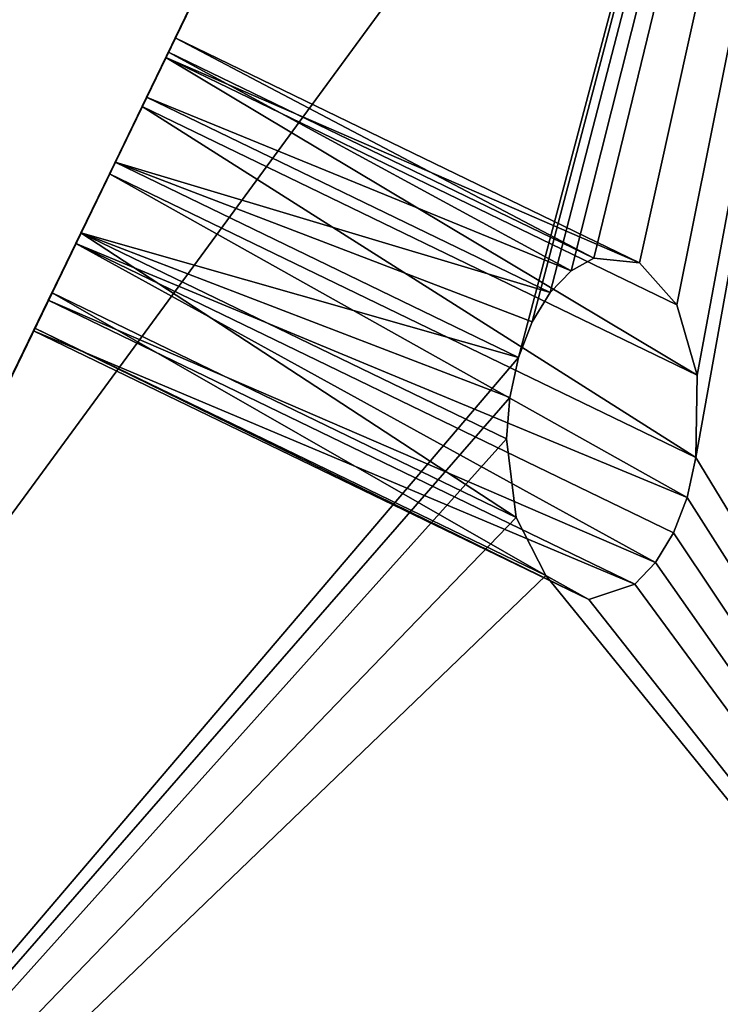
# Model space of a CAD drawing. Extents: x 5.2 to 19.2, y -23 to 23.
# Tile 546 of 656: x 18.514 to 18.639, y -18.449 to -18.272. Entities that reach past the tile are written whole.
import ezdxf

# ---------------------------------------------------------------- set-up
doc = ezdxf.new("R2010")
doc.units = 0
doc.header["$MEASUREMENT"] = 0
doc.layers.get('0').update_dxf_attribs({"linetype": 'CONTINUOUS'})

# ---------------------------------------------------------------- blocks, each defined once
blk = doc.blocks.new('LUXORA_OVAL_LED_37W_STL')
at = {"color": 0}
for p, q in [((18.0419, -19.30782, 0.51943), (18.71201, -17.92313, 4.14347)), ((18.0419, -19.30782, 0.51943), (18.71201, -17.92313, 4.14347)), ((18.39627, -18.57555, 4.45113), (18.71201, -17.92313, 4.14347)), ((18.39627, -18.57555, 4.45113), (18.71201, -17.92313, 4.14347)), ((18.53983, -18.27892, 4.14485), (18.54153, -18.2754, 4.15843)), ((18.53983, -18.27892, 4.14485), (18.54153, -18.2754, 4.15843)), ((18.54153, -18.2754, 4.15843), (18.54029, -18.27796, 4.17228)), ((18.54153, -18.2754, 4.15843), (18.54029, -18.27796, 4.17228)), ((18.62493, -18.31576, 4.15843), (18.54153, -18.2754, 4.15843)), ((18.62493, -18.31576, 4.15843), (18.54153, -18.2754, 4.15843)), ((18.54029, -18.27796, 4.17228), (18.53639, -18.28602, 4.18321)), ((18.54029, -18.27796, 4.17228), (18.53639, -18.28602, 4.18321)), ((18.61672, -18.31495, 4.17228), (18.54029, -18.27796, 4.17228)), ((18.61672, -18.31495, 4.17228), (18.54029, -18.27796, 4.17228)), ((18.61264, -18.31721, 4.17829), (18.54029, -18.27796, 4.17228)), ((18.61264, -18.31721, 4.17829), (18.54029, -18.27796, 4.17228)), ((18.53557, -18.28772, 4.13465), (18.53983, -18.27892, 4.14485)), ((18.53557, -18.28772, 4.13465), (18.53983, -18.27892, 4.14485)), ((18.63164, -18.32336, 4.14485), (18.53983, -18.27892, 4.14485)), ((18.63164, -18.32336, 4.14485), (18.53983, -18.27892, 4.14485)), ((18.53639, -18.28602, 4.18321), (18.53072, -18.29773, 4.18873)), ((18.53639, -18.28602, 4.18321), (18.53072, -18.29773, 4.18873)), ((18.61264, -18.31721, 4.17829), (18.53639, -18.28602, 4.18321)), ((18.61264, -18.31721, 4.17829), (18.53639, -18.28602, 4.18321)), ((18.60889, -18.3211, 4.18321), (18.53639, -18.28602, 4.18321)), ((18.60889, -18.3211, 4.18321), (18.53639, -18.28602, 4.18321)), ((18.52973, -18.29979, 4.13015), (18.53557, -18.28772, 4.13465)), ((18.52973, -18.29979, 4.13015), (18.53557, -18.28772, 4.13465)), ((18.6353, -18.33599, 4.13465), (18.53557, -18.28772, 4.13465)), ((18.6353, -18.33599, 4.13465), (18.53557, -18.28772, 4.13465)), ((18.53072, -18.29773, 4.18873), (18.52459, -18.31041, 4.18758)), ((18.53072, -18.29773, 4.18873), (18.52459, -18.31041, 4.18758)), ((18.53072, -18.29773, 4.18873), (18.60322, -18.33282, 4.18873)), ((18.60889, -18.3211, 4.18321), (18.53072, -18.29773, 4.18873)), ((18.60889, -18.3211, 4.18321), (18.53072, -18.29773, 4.18873)), ((18.60568, -18.32641, 4.18676), (18.53072, -18.29773, 4.18873)), ((18.60568, -18.32641, 4.18676), (18.53072, -18.29773, 4.18873)), ((18.53072, -18.29773, 4.18873), (18.60322, -18.33282, 4.18873)), ((18.52365, -18.31234, 4.1324), (18.52973, -18.29979, 4.13015)), ((18.52365, -18.31234, 4.1324), (18.52973, -18.29979, 4.13015)), ((18.63508, -18.35077, 4.13015), (18.52973, -18.29979, 4.13015)), ((18.6335, -18.35791, 4.13043), (18.52973, -18.29979, 4.13015)), ((18.6335, -18.35791, 4.13043), (18.52973, -18.29979, 4.13015)), ((18.63508, -18.35077, 4.13015), (18.52973, -18.29979, 4.13015)), ((18.52459, -18.31041, 4.18758), (18.51939, -18.32115, 4.18001)), ((18.52459, -18.31041, 4.18758), (18.51939, -18.32115, 4.18001)), ((18.52459, -18.31041, 4.18758), (18.60102, -18.3474, 4.18758)), ((18.60322, -18.33282, 4.18873), (18.52459, -18.31041, 4.18758)), ((18.60322, -18.33282, 4.18873), (18.52459, -18.31041, 4.18758)), ((18.60163, -18.33995, 4.18901), (18.52459, -18.31041, 4.18758)), ((18.60163, -18.33995, 4.18901), (18.52459, -18.31041, 4.18758)), ((18.52459, -18.31041, 4.18758), (18.60102, -18.3474, 4.18758)), ((18.51872, -18.32252, 4.14088), (18.52365, -18.31234, 4.1324)), ((18.51872, -18.32252, 4.14088), (18.52365, -18.31234, 4.1324)), ((18.62783, -18.36962, 4.13595), (18.52365, -18.31234, 4.1324)), ((18.63103, -18.36431, 4.1324), (18.52365, -18.31234, 4.1324)), ((18.62783, -18.36962, 4.13595), (18.52365, -18.31234, 4.1324)), ((18.63103, -18.36431, 4.1324), (18.52365, -18.31234, 4.1324)), ((18.6335, -18.35791, 4.13043), (18.52365, -18.31234, 4.1324)), ((18.6335, -18.35791, 4.13043), (18.52365, -18.31234, 4.1324)), ((18.61264, -18.31721, 4.17829), (18.61672, -18.31495, 4.17228)), ((18.61264, -18.31721, 4.17829), (18.61672, -18.31495, 4.17228)), ((18.61672, -18.31495, 4.17228), (18.62493, -18.31576, 4.15843)), ((18.61672, -18.31495, 4.17228), (18.62493, -18.31576, 4.15843)), ((18.62493, -18.31576, 4.15843), (18.63164, -18.32336, 4.14485)), ((18.62493, -18.31576, 4.15843), (18.63164, -18.32336, 4.14485)), ((18.60889, -18.3211, 4.18321), (18.61264, -18.31721, 4.17829)), ((18.60889, -18.3211, 4.18321), (18.61264, -18.31721, 4.17829)), ((18.51939, -18.32115, 4.18001), (18.51632, -18.3275, 4.16776)), ((18.51939, -18.32115, 4.18001), (18.51632, -18.3275, 4.16776)), ((18.51939, -18.32115, 4.18001), (18.60279, -18.36152, 4.18001)), ((18.51939, -18.32115, 4.18001), (18.60279, -18.36152, 4.18001)), ((18.60568, -18.32641, 4.18676), (18.60889, -18.3211, 4.18321)), ((18.60568, -18.32641, 4.18676), (18.60889, -18.3211, 4.18321)), ((18.51608, -18.32799, 4.15364), (18.51872, -18.32252, 4.14088)), ((18.51608, -18.32799, 4.15364), (18.51872, -18.32252, 4.14088)), ((18.51872, -18.32252, 4.14088), (18.62783, -18.36962, 4.13595)), ((18.51872, -18.32252, 4.14088), (18.62783, -18.36962, 4.13595)), ((18.51872, -18.32252, 4.14088), (18.62408, -18.37351, 4.14088)), ((18.51872, -18.32252, 4.14088), (18.62408, -18.37351, 4.14088)), ((18.63164, -18.32336, 4.14485), (18.6353, -18.33599, 4.13465)), ((18.63164, -18.32336, 4.14485), (18.6353, -18.33599, 4.13465)), ((18.51632, -18.3275, 4.16776), (18.51608, -18.32799, 4.15364)), ((18.51632, -18.3275, 4.16776), (18.51608, -18.32799, 4.15364)), ((18.51632, -18.3275, 4.16776), (18.60813, -18.37193, 4.16776)), ((18.51632, -18.3275, 4.16776), (18.60813, -18.37193, 4.16776)), ((18.60322, -18.33282, 4.18873), (18.60568, -18.32641, 4.18676)), ((18.60322, -18.33282, 4.18873), (18.60568, -18.32641, 4.18676)), ((18.51608, -18.32799, 4.15364), (18.61581, -18.37626, 4.15364)), ((18.51608, -18.32799, 4.15364), (18.61581, -18.37626, 4.15364)), ((18.60163, -18.33995, 4.18901), (18.60322, -18.33282, 4.18873)), ((18.60163, -18.33995, 4.18901), (18.60322, -18.33282, 4.18873)), ((18.6353, -18.33599, 4.13465), (18.63508, -18.35077, 4.13015)), ((18.6353, -18.33599, 4.13465), (18.63508, -18.35077, 4.13015)), ((18.60102, -18.3474, 4.18758), (18.60163, -18.33995, 4.18901)), ((18.60102, -18.3474, 4.18758), (18.60163, -18.33995, 4.18901)), ((18.60279, -18.36152, 4.18001), (18.60102, -18.3474, 4.18758)), ((18.60279, -18.36152, 4.18001), (18.60102, -18.3474, 4.18758)), ((18.63508, -18.35077, 4.13015), (18.6335, -18.35791, 4.13043)), ((18.63508, -18.35077, 4.13015), (18.6335, -18.35791, 4.13043)), ((18.6335, -18.35791, 4.13043), (18.63103, -18.36431, 4.1324)), ((18.6335, -18.35791, 4.13043), (18.63103, -18.36431, 4.1324)), ((18.60813, -18.37193, 4.16776), (18.60279, -18.36152, 4.18001)), ((18.60813, -18.37193, 4.16776), (18.60279, -18.36152, 4.18001)), ((18.63103, -18.36431, 4.1324), (18.62783, -18.36962, 4.13595)), ((18.63103, -18.36431, 4.1324), (18.62783, -18.36962, 4.13595)), ((18.62783, -18.36962, 4.13595), (18.62408, -18.37351, 4.14088)), ((18.62783, -18.36962, 4.13595), (18.62408, -18.37351, 4.14088)), ((18.61581, -18.37626, 4.15364), (18.60813, -18.37193, 4.16776)), ((18.61581, -18.37626, 4.15364), (18.60813, -18.37193, 4.16776)), ((18.62408, -18.37351, 4.14088), (18.61581, -18.37626, 4.15364)), ((18.62408, -18.37351, 4.14088), (18.61581, -18.37626, 4.15364))]:
    blk.add_line(p, q, dxfattribs=at)
mesh = blk.add_polyface(dxfattribs=at)
corners = [(5.68976, -17.26589, 4.18098), (5.57647, 16.04331, 4.18098), (5.57647, -16.04331, 4.18098), (5.68976, 17.26589, 4.18098), (6.02576, -18.44684, 4.18098), (6.02576, 18.44684, 4.18098), (6.57305, -19.54595, 4.18098), (6.57305, 19.54595, 4.18098), (7.15127, -16.04331, 4.18098), (7.31298, -20.52577, 4.18098), (7.26225, -17.09924, 4.18098), (7.59035, -18.10902, 4.18098), (8.22035, -21.35295, 4.18098), (8.12122, -19.02851, 4.18098), (8.83167, -19.81755, 4.18098), (9.26427, -21.99931, 4.18098), (9.69064, -20.44162, 4.18098), (10.40918, -22.44286, 4.18098), (10.66059, -20.87348, 4.18098), (11.6161, -22.66847, 4.18098), (11.69914, -21.09423, 4.18098), (12.84392, -22.66847, 4.18098), (12.76088, -21.09423, 4.18098), (13.79943, -20.87348, 4.18098), (14.05084, -22.44286, 4.18098), (14.76938, -20.44162, 4.18098), (15.19575, -21.99931, 4.18098), (15.62835, -19.81755, 4.18098), (16.23966, -21.35295, 4.18098), (16.3388, -19.02851, 4.18098), (17.14704, -20.52577, 4.18098), (16.86967, -18.10902, 4.18098), (17.19777, -17.09924, 4.18098), (17.88697, -19.54595, 4.18098), (17.30875, -16.04331, 4.18098), (17.30875, 16.04331, 4.18098), (7.15127, 16.04331, 4.18098), (7.31298, 20.52577, 4.18098), (7.26225, 17.09924, 4.18098), (7.59035, 18.10902, 4.18098), (8.22035, 21.35295, 4.18098), (8.12122, 19.02851, 4.18098), (8.83167, 19.81755, 4.18098), (9.26427, 21.99931, 4.18098), (9.69064, 20.44162, 4.18098), (10.40918, 22.44286, 4.18098), (10.66059, 20.87348, 4.18098), (11.6161, 22.66847, 4.18098), (11.69914, 21.09423, 4.18098), (12.84392, 22.66847, 4.18098), (12.76088, 21.09423, 4.18098), (13.79943, 20.87348, 4.18098), (14.05084, 22.44286, 4.18098), (14.76938, 20.44162, 4.18098), (15.19575, 21.99931, 4.18098), (15.62835, 19.81755, 4.18098), (16.23966, 21.35295, 4.18098), (16.3388, 19.02851, 4.18098), (17.14704, 20.52577, 4.18098), (16.86967, 18.10902, 4.18098), (17.19777, 17.09924, 4.18098), (17.88697, 19.54595, 4.18098), (18.43425, -18.44684, 4.18098), (18.43425, 18.44684, 4.18098), (18.77026, -17.26589, 4.18098), (18.77026, 17.26589, 4.18098), (18.88355, -16.04331, 4.18098), (18.88355, 16.04331, 4.18098)]
mesh.append_faces([[corners[k] for k in face] for face in [(0, 1, 2), (65, 66, 67)]], dxfattribs={"vtx0": -1, "color": 0})
mesh.append_faces([[corners[k] for k in face] for face in [(1, 0, 3), (3, 4, 5), (5, 6, 7), (8, 9, 10), (10, 9, 11), (11, 12, 13), (13, 12, 14), (14, 15, 16), (16, 17, 18), (18, 19, 20), (20, 21, 22), (22, 21, 23), (23, 24, 25), (25, 26, 27), (27, 28, 29), (29, 30, 31), (31, 30, 32), (32, 33, 34), (34, 33, 35), (7, 36, 37), (36, 7, 8), (37, 39, 40), (40, 42, 43), (43, 44, 45), (45, 46, 47), (47, 48, 49), (49, 51, 52), (52, 53, 54), (54, 55, 56), (56, 57, 58), (58, 60, 61), (61, 62, 63), (63, 64, 65)]], dxfattribs={"vtx0": -1, "vtx1": -1, "color": 0})
mesh.append_faces([[corners[k] for k in face] for face in [(7, 6, 8), (61, 35, 33)]], dxfattribs={"vtx0": -1, "vtx1": -1, "vtx2": -1, "color": 0})
mesh.append_faces([[corners[k] for k in face] for face in [(3, 0, 4), (5, 4, 6), (8, 6, 9), (11, 9, 12), (14, 12, 15), (16, 15, 17), (18, 17, 19), (20, 19, 21), (23, 21, 24), (25, 24, 26), (27, 26, 28), (29, 28, 30), (32, 30, 33), (37, 36, 38), (37, 38, 39), (40, 39, 41), (40, 41, 42), (43, 42, 44), (45, 44, 46), (47, 46, 48), (49, 48, 50), (49, 50, 51), (52, 51, 53), (54, 53, 55), (56, 55, 57), (58, 57, 59), (58, 59, 60), (61, 60, 35), (61, 33, 62), (63, 62, 64), (65, 64, 66)]], dxfattribs={"vtx0": -1, "vtx2": -1, "color": 0})
mesh = blk.add_polyface(dxfattribs=at)
corners = [(5.68976, 17.26589, 4.14161), (5.57647, -16.04331, 4.14161), (5.57647, 16.04331, 4.14161), (5.68976, -17.26589, 4.14161), (6.02576, 18.44684, 4.14161), (6.02576, -18.44684, 4.14161), (6.57305, 19.54595, 4.14161), (6.57305, -19.54595, 4.14161), (7.15127, 16.04331, 4.14161), (7.31298, 20.52577, 4.14161), (7.26225, 17.09924, 4.14161), (7.59035, 18.10902, 4.14161), (8.22035, 21.35295, 4.14161), (8.12122, 19.02851, 4.14161), (8.83167, 19.81755, 4.14161), (9.26427, 21.99931, 4.14161), (9.69064, 20.44162, 4.14161), (10.40918, 22.44286, 4.14161), (10.66059, 20.87348, 4.14161), (11.6161, 22.66847, 4.14161), (11.69914, 21.09423, 4.14161), (12.84392, 22.66847, 4.14161), (12.76088, 21.09423, 4.14161), (13.79943, 20.87348, 4.14161), (14.05084, 22.44286, 4.14161), (14.76938, 20.44162, 4.14161), (15.19575, 21.99931, 4.14161), (15.62835, 19.81755, 4.14161), (16.23966, 21.35295, 4.14161), (16.3388, 19.02851, 4.14161), (17.14704, 20.52577, 4.14161), (16.86967, 18.10902, 4.14161), (17.19777, 17.09924, 4.14161), (17.88697, 19.54595, 4.14161), (17.30875, 16.04331, 4.14161), (17.30875, -16.04331, 4.14161), (7.15127, -16.04331, 4.14161), (7.31298, -20.52577, 4.14161), (7.26225, -17.09924, 4.14161), (7.59035, -18.10902, 4.14161), (8.22035, -21.35295, 4.14161), (8.12122, -19.02851, 4.14161), (8.83167, -19.81755, 4.14161), (9.26427, -21.99931, 4.14161), (9.69064, -20.44162, 4.14161), (10.40918, -22.44286, 4.14161), (10.66059, -20.87348, 4.14161), (11.6161, -22.66847, 4.14161), (11.69914, -21.09423, 4.14161), (12.84392, -22.66847, 4.14161), (12.76088, -21.09423, 4.14161), (13.79943, -20.87348, 4.14161), (14.05084, -22.44286, 4.14161), (14.76938, -20.44162, 4.14161), (15.19575, -21.99931, 4.14161), (15.62835, -19.81755, 4.14161), (16.23966, -21.35295, 4.14161), (16.3388, -19.02851, 4.14161), (17.14704, -20.52577, 4.14161), (16.86967, -18.10902, 4.14161), (17.19777, -17.09924, 4.14161), (17.88697, -19.54595, 4.14161), (18.43425, 18.44684, 4.14161), (18.43425, -18.44684, 4.14161), (18.77026, 17.26589, 4.14161), (18.77026, -17.26589, 4.14161), (18.88355, 16.04331, 4.14161), (18.88355, -16.04331, 4.14161)]
mesh.append_faces([[corners[k] for k in face] for face in [(0, 1, 2), (65, 66, 67)]], dxfattribs={"vtx0": -1, "color": 0})
mesh.append_faces([[corners[k] for k in face] for face in [(1, 0, 3), (3, 4, 5), (5, 6, 7), (8, 9, 10), (10, 9, 11), (11, 12, 13), (13, 12, 14), (14, 15, 16), (16, 17, 18), (18, 19, 20), (20, 21, 22), (22, 21, 23), (23, 24, 25), (25, 26, 27), (27, 28, 29), (29, 30, 31), (31, 30, 32), (32, 33, 34), (34, 33, 35), (7, 36, 37), (36, 7, 8), (37, 39, 40), (40, 42, 43), (43, 44, 45), (45, 46, 47), (47, 48, 49), (49, 51, 52), (52, 53, 54), (54, 55, 56), (56, 57, 58), (58, 60, 61), (61, 62, 63), (63, 64, 65)]], dxfattribs={"vtx0": -1, "vtx1": -1, "color": 0})
mesh.append_faces([[corners[k] for k in face] for face in [(7, 6, 8), (61, 35, 33)]], dxfattribs={"vtx0": -1, "vtx1": -1, "vtx2": -1, "color": 0})
mesh.append_faces([[corners[k] for k in face] for face in [(3, 0, 4), (5, 4, 6), (8, 6, 9), (11, 9, 12), (14, 12, 15), (16, 15, 17), (18, 17, 19), (20, 19, 21), (23, 21, 24), (25, 24, 26), (27, 26, 28), (29, 28, 30), (32, 30, 33), (37, 36, 38), (37, 38, 39), (40, 39, 41), (40, 41, 42), (43, 42, 44), (45, 44, 46), (47, 46, 48), (49, 48, 50), (49, 50, 51), (52, 51, 53), (54, 53, 55), (56, 55, 57), (58, 57, 59), (58, 59, 60), (61, 60, 35), (61, 33, 62), (63, 62, 64), (65, 64, 66)]], dxfattribs={"vtx0": -1, "vtx2": -1, "color": 0})
mesh = blk.add_polyface(dxfattribs=at)
corners = [(5.68976, -17.26589, 0.83452), (5.57647, 16.04331, 0.83452), (5.57647, -16.04331, 0.83452), (5.68976, 17.26589, 0.83452), (6.02576, -18.44684, 0.83452), (6.02576, 18.44684, 0.83452), (6.57305, -19.54595, 0.83452), (6.57305, 19.54595, 0.83452), (7.15127, -16.04331, 0.83452), (7.31298, -20.52577, 0.83452), (7.26225, -17.09924, 0.83452), (7.59035, -18.10902, 0.83452), (8.22035, -21.35295, 0.83452), (8.12122, -19.02851, 0.83452), (8.83167, -19.81755, 0.83452), (9.26427, -21.99931, 0.83452), (9.69064, -20.44162, 0.83452), (10.40918, -22.44286, 0.83452), (10.66059, -20.87348, 0.83452), (11.6161, -22.66847, 0.83452), (11.69914, -21.09423, 0.83452), (12.84392, -22.66847, 0.83452), (12.76088, -21.09423, 0.83452), (13.79943, -20.87348, 0.83452), (14.05084, -22.44286, 0.83452), (14.76938, -20.44162, 0.83452), (15.19575, -21.99931, 0.83452), (15.62835, -19.81755, 0.83452), (16.23966, -21.35295, 0.83452), (16.3388, -19.02851, 0.83452), (17.14704, -20.52577, 0.83452), (16.86967, -18.10902, 0.83452), (17.19777, -17.09924, 0.83452), (17.88697, -19.54595, 0.83452), (17.30875, -16.04331, 0.83452), (17.30875, 16.04331, 0.83452), (7.15127, 16.04331, 0.83452), (7.31298, 20.52577, 0.83452), (7.26225, 17.09924, 0.83452), (7.59035, 18.10902, 0.83452), (8.22035, 21.35295, 0.83452), (8.12122, 19.02851, 0.83452), (8.83167, 19.81755, 0.83452), (9.26427, 21.99931, 0.83452), (9.69064, 20.44162, 0.83452), (10.40918, 22.44286, 0.83452), (10.66059, 20.87348, 0.83452), (11.6161, 22.66847, 0.83452), (11.69914, 21.09423, 0.83452), (12.84392, 22.66847, 0.83452), (12.76088, 21.09423, 0.83452), (13.79943, 20.87348, 0.83452), (14.05084, 22.44286, 0.83452), (14.76938, 20.44162, 0.83452), (15.19575, 21.99931, 0.83452), (15.62835, 19.81755, 0.83452), (16.23966, 21.35295, 0.83452), (16.3388, 19.02851, 0.83452), (17.14704, 20.52577, 0.83452), (16.86967, 18.10902, 0.83452), (17.19777, 17.09924, 0.83452), (17.88697, 19.54595, 0.83452), (18.43425, -18.44684, 0.83452), (18.43425, 18.44684, 0.83452), (18.77026, -17.26589, 0.83452), (18.77026, 17.26589, 0.83452), (18.88355, -16.04331, 0.83452), (18.88355, 16.04331, 0.83452)]
mesh.append_faces([[corners[k] for k in face] for face in [(0, 1, 2), (65, 66, 67)]], dxfattribs={"vtx0": -1, "color": 0})
mesh.append_faces([[corners[k] for k in face] for face in [(1, 0, 3), (3, 4, 5), (5, 6, 7), (8, 9, 10), (10, 9, 11), (11, 12, 13), (13, 12, 14), (14, 15, 16), (16, 17, 18), (18, 19, 20), (20, 21, 22), (22, 21, 23), (23, 24, 25), (25, 26, 27), (27, 28, 29), (29, 30, 31), (31, 30, 32), (32, 33, 34), (34, 33, 35), (7, 36, 37), (36, 7, 8), (37, 39, 40), (40, 42, 43), (43, 44, 45), (45, 46, 47), (47, 48, 49), (49, 51, 52), (52, 53, 54), (54, 55, 56), (56, 57, 58), (58, 60, 61), (61, 62, 63), (63, 64, 65)]], dxfattribs={"vtx0": -1, "vtx1": -1, "color": 0})
mesh.append_faces([[corners[k] for k in face] for face in [(7, 6, 8), (61, 35, 33)]], dxfattribs={"vtx0": -1, "vtx1": -1, "vtx2": -1, "color": 0})
mesh.append_faces([[corners[k] for k in face] for face in [(3, 0, 4), (5, 4, 6), (8, 6, 9), (11, 9, 12), (14, 12, 15), (16, 15, 17), (18, 17, 19), (20, 19, 21), (23, 21, 24), (25, 24, 26), (27, 26, 28), (29, 28, 30), (32, 30, 33), (37, 36, 38), (37, 38, 39), (40, 39, 41), (40, 41, 42), (43, 42, 44), (45, 44, 46), (47, 46, 48), (49, 48, 50), (49, 50, 51), (52, 51, 53), (54, 53, 55), (56, 55, 57), (58, 57, 59), (58, 59, 60), (61, 60, 35), (61, 33, 62), (63, 62, 64), (65, 64, 66)]], dxfattribs={"vtx0": -1, "vtx2": -1, "color": 0})
mesh = blk.add_polyface(dxfattribs=at)
corners = [(5.68976, 17.26589, 0.79515), (5.57647, -16.04331, 0.79515), (5.57647, 16.04331, 0.79515), (5.68976, -17.26589, 0.79515), (6.02576, 18.44684, 0.79515), (6.02576, -18.44684, 0.79515), (6.57305, 19.54595, 0.79515), (6.57305, -19.54595, 0.79515), (7.15127, 16.04331, 0.79515), (7.31298, 20.52577, 0.79515), (7.26225, 17.09924, 0.79515), (7.59035, 18.10902, 0.79515), (8.22035, 21.35295, 0.79515), (8.12122, 19.02851, 0.79515), (8.83167, 19.81755, 0.79515), (9.26427, 21.99931, 0.79515), (9.69064, 20.44162, 0.79515), (10.40918, 22.44286, 0.79515), (10.66059, 20.87348, 0.79515), (11.6161, 22.66847, 0.79515), (11.69914, 21.09423, 0.79515), (12.84392, 22.66847, 0.79515), (12.76088, 21.09423, 0.79515), (13.79943, 20.87348, 0.79515), (14.05084, 22.44286, 0.79515), (14.76938, 20.44162, 0.79515), (15.19575, 21.99931, 0.79515), (15.62835, 19.81755, 0.79515), (16.23966, 21.35295, 0.79515), (16.3388, 19.02851, 0.79515), (17.14704, 20.52577, 0.79515), (16.86967, 18.10902, 0.79515), (17.19777, 17.09924, 0.79515), (17.88697, 19.54595, 0.79515), (17.30875, 16.04331, 0.79515), (17.30875, -16.04331, 0.79515), (7.15127, -16.04331, 0.79515), (7.31298, -20.52577, 0.79515), (7.26225, -17.09924, 0.79515), (7.59035, -18.10902, 0.79515), (8.22035, -21.35295, 0.79515), (8.12122, -19.02851, 0.79515), (8.83167, -19.81755, 0.79515), (9.26427, -21.99931, 0.79515), (9.69064, -20.44162, 0.79515), (10.40918, -22.44286, 0.79515), (10.66059, -20.87348, 0.79515), (11.6161, -22.66847, 0.79515), (11.69914, -21.09423, 0.79515), (12.84392, -22.66847, 0.79515), (12.76088, -21.09423, 0.79515), (13.79943, -20.87348, 0.79515), (14.05084, -22.44286, 0.79515), (14.76938, -20.44162, 0.79515), (15.19575, -21.99931, 0.79515), (15.62835, -19.81755, 0.79515), (16.23966, -21.35295, 0.79515), (16.3388, -19.02851, 0.79515), (17.14704, -20.52577, 0.79515), (16.86967, -18.10902, 0.79515), (17.19777, -17.09924, 0.79515), (17.88697, -19.54595, 0.79515), (18.43425, 18.44684, 0.79515), (18.43425, -18.44684, 0.79515), (18.77026, 17.26589, 0.79515), (18.77026, -17.26589, 0.79515), (18.88355, 16.04331, 0.79515), (18.88355, -16.04331, 0.79515)]
mesh.append_faces([[corners[k] for k in face] for face in [(0, 1, 2), (65, 66, 67)]], dxfattribs={"vtx0": -1, "color": 0})
mesh.append_faces([[corners[k] for k in face] for face in [(1, 0, 3), (3, 4, 5), (5, 6, 7), (8, 9, 10), (10, 9, 11), (11, 12, 13), (13, 12, 14), (14, 15, 16), (16, 17, 18), (18, 19, 20), (20, 21, 22), (22, 21, 23), (23, 24, 25), (25, 26, 27), (27, 28, 29), (29, 30, 31), (31, 30, 32), (32, 33, 34), (34, 33, 35), (7, 36, 37), (36, 7, 8), (37, 39, 40), (40, 42, 43), (43, 44, 45), (45, 46, 47), (47, 48, 49), (49, 51, 52), (52, 53, 54), (54, 55, 56), (56, 57, 58), (58, 60, 61), (61, 62, 63), (63, 64, 65)]], dxfattribs={"vtx0": -1, "vtx1": -1, "color": 0})
mesh.append_faces([[corners[k] for k in face] for face in [(7, 6, 8), (61, 35, 33)]], dxfattribs={"vtx0": -1, "vtx1": -1, "vtx2": -1, "color": 0})
mesh.append_faces([[corners[k] for k in face] for face in [(3, 0, 4), (5, 4, 6), (8, 6, 9), (11, 9, 12), (14, 12, 15), (16, 15, 17), (18, 17, 19), (20, 19, 21), (23, 21, 24), (25, 24, 26), (27, 26, 28), (29, 28, 30), (32, 30, 33), (37, 36, 38), (37, 38, 39), (40, 39, 41), (40, 41, 42), (43, 42, 44), (45, 44, 46), (47, 46, 48), (49, 48, 50), (49, 50, 51), (52, 51, 53), (54, 53, 55), (56, 55, 57), (58, 57, 59), (58, 59, 60), (61, 60, 35), (61, 33, 62), (63, 62, 64), (65, 64, 66)]], dxfattribs={"vtx0": -1, "vtx2": -1, "color": 0})
mesh = blk.add_polyface(dxfattribs=at)
corners = [(6.14095, -17.17998, 4.13799), (6.03436, 16.05688, 4.13799), (6.03436, -16.02974, 4.13799), (6.14095, 17.20712, 4.13799), (6.42806, -16.02974, 4.13799), (6.45707, -18.29106, 4.13799), (6.54078, -17.17417, 4.13799), (6.97198, -19.32512, 4.13799), (6.87459, -18.27462, 4.13799), (7.41668, -19.28879, 4.13799), (7.66812, -20.24697, 4.13799), (8.14621, -20.17773, 4.13799), (8.52181, -21.0252, 4.13799), (9.03515, -20.90726, 4.13799), (9.50395, -21.63332, 4.13799), (10.04933, -21.44935, 4.13799), (10.58112, -22.05062, 4.13799), (11.14977, -21.78317, 4.13799), (11.71662, -22.26288, 4.13799), (12.2942, -21.89588, 4.13799), (12.87179, -22.26288, 4.13799), (13.43863, -21.78317, 4.13799), (14.00729, -22.05062, 4.13799), (14.53908, -21.44935, 4.13799), (15.08446, -21.63332, 4.13799), (15.55326, -20.90726, 4.13799), (16.0666, -21.0252, 4.13799), (16.44219, -20.17773, 4.13799), (16.92028, -20.24697, 4.13799), (17.17172, -19.28879, 4.13799), (17.61643, -19.32512, 4.13799), (17.71381, -18.27462, 4.13799), (18.13133, -18.29106, 4.13799), (18.04763, -17.17417, 4.13799), (18.16035, -16.02974, 4.13799), (18.44746, -17.17998, 4.13799), (18.16035, 16.05688, 4.13799), (6.42806, 16.05688, 4.13799), (6.45707, 18.31819, 4.13799), (6.54078, 17.2013, 4.13799), (6.97198, 19.35226, 4.13799), (6.87459, 18.30175, 4.13799), (7.41668, 19.31593, 4.13799), (7.66812, 20.2741, 4.13799), (8.14621, 20.20486, 4.13799), (8.52181, 21.05234, 4.13799), (9.03515, 20.93439, 4.13799), (9.50395, 21.66046, 4.13799), (10.04933, 21.47648, 4.13799), (10.58112, 22.07775, 4.13799), (11.14977, 21.8103, 4.13799), (11.71662, 22.29002, 4.13799), (12.2942, 21.92302, 4.13799), (12.87179, 22.29002, 4.13799), (13.43863, 21.8103, 4.13799), (14.00729, 22.07775, 4.13799), (14.53908, 21.47648, 4.13799), (15.08446, 21.66046, 4.13799), (15.55326, 20.93439, 4.13799), (16.0666, 21.05234, 4.13799), (16.44219, 20.20486, 4.13799), (16.92028, 20.2741, 4.13799), (17.17172, 19.31593, 4.13799), (17.61643, 19.35226, 4.13799), (17.71381, 18.30175, 4.13799), (18.13133, 18.31819, 4.13799), (18.04763, 17.2013, 4.13799), (18.44746, 17.20712, 4.13799), (18.55405, -16.02974, 4.13799), (18.55405, 16.05688, 4.13799)]
mesh.append_faces([[corners[k] for k in face] for face in [(0, 1, 2), (67, 68, 69)]], dxfattribs={"vtx0": -1, "color": 0})
mesh.append_faces([[corners[k] for k in face] for face in [(1, 0, 3), (4, 5, 6), (6, 7, 8), (8, 7, 9), (9, 10, 11), (11, 12, 13), (13, 14, 15), (15, 16, 17), (17, 18, 19), (19, 20, 21), (21, 22, 23), (23, 24, 25), (25, 26, 27), (27, 28, 29), (29, 30, 31), (31, 32, 33), (33, 32, 34), (34, 35, 36), (3, 37, 38), (37, 3, 4), (38, 39, 40), (40, 42, 43), (43, 44, 45), (45, 46, 47), (47, 48, 49), (49, 50, 51), (51, 52, 53), (53, 54, 55), (55, 56, 57), (57, 58, 59), (59, 60, 61), (61, 62, 63), (63, 64, 65), (65, 36, 67)]], dxfattribs={"vtx0": -1, "vtx1": -1, "color": 0})
mesh.append_faces([[corners[k] for k in face] for face in [(3, 0, 4), (67, 36, 35)]], dxfattribs={"vtx0": -1, "vtx1": -1, "vtx2": -1, "color": 0})
mesh.append_faces([[corners[k] for k in face] for face in [(4, 0, 5), (6, 5, 7), (9, 7, 10), (11, 10, 12), (13, 12, 14), (15, 14, 16), (17, 16, 18), (19, 18, 20), (21, 20, 22), (23, 22, 24), (25, 24, 26), (27, 26, 28), (29, 28, 30), (31, 30, 32), (34, 32, 35), (38, 37, 39), (40, 39, 41), (40, 41, 42), (43, 42, 44), (45, 44, 46), (47, 46, 48), (49, 48, 50), (51, 50, 52), (53, 52, 54), (55, 54, 56), (57, 56, 58), (59, 58, 60), (61, 60, 62), (63, 62, 64), (65, 64, 66), (65, 66, 36), (67, 35, 68)]], dxfattribs={"vtx0": -1, "vtx2": -1, "color": 0})
mesh = blk.add_polyface(dxfattribs=at)
corners = [(6.14095, 17.20712, 4.09862), (6.03436, -16.02974, 4.09862), (6.03436, 16.05688, 4.09862), (6.14095, -17.17998, 4.09862), (6.42806, 16.05688, 4.09862), (6.45707, 18.31819, 4.09862), (6.54078, 17.2013, 4.09862), (6.97198, 19.35226, 4.09862), (6.87459, 18.30175, 4.09862), (7.41668, 19.31593, 4.09862), (7.66812, 20.2741, 4.09862), (8.14621, 20.20486, 4.09862), (8.52181, 21.05234, 4.09862), (9.03515, 20.93439, 4.09862), (9.50395, 21.66046, 4.09862), (10.04933, 21.47648, 4.09862), (10.58112, 22.07775, 4.09862), (11.14977, 21.8103, 4.09862), (11.71662, 22.29002, 4.09862), (12.2942, 21.92302, 4.09862), (12.87179, 22.29002, 4.09862), (13.43863, 21.8103, 4.09862), (14.00729, 22.07775, 4.09862), (14.53908, 21.47648, 4.09862), (15.08446, 21.66046, 4.09862), (15.55326, 20.93439, 4.09862), (16.0666, 21.05234, 4.09862), (16.44219, 20.20486, 4.09862), (16.92028, 20.2741, 4.09862), (17.17172, 19.31593, 4.09862), (17.61643, 19.35226, 4.09862), (17.71381, 18.30175, 4.09862), (18.13133, 18.31819, 4.09862), (18.04763, 17.2013, 4.09862), (18.16035, 16.05688, 4.09862), (18.44746, 17.20712, 4.09862), (18.16035, -16.02974, 4.09862), (6.42806, -16.02974, 4.09862), (6.45707, -18.29106, 4.09862), (6.54078, -17.17417, 4.09862), (6.97198, -19.32512, 4.09862), (6.87459, -18.27462, 4.09862), (7.41668, -19.28879, 4.09862), (7.66812, -20.24697, 4.09862), (8.14621, -20.17773, 4.09862), (8.52181, -21.0252, 4.09862), (9.03515, -20.90726, 4.09862), (9.50395, -21.63332, 4.09862), (10.04933, -21.44935, 4.09862), (10.58112, -22.05062, 4.09862), (11.14977, -21.78317, 4.09862), (11.71662, -22.26288, 4.09862), (12.2942, -21.89588, 4.09862), (12.87179, -22.26288, 4.09862), (13.43863, -21.78317, 4.09862), (14.00729, -22.05062, 4.09862), (14.53908, -21.44935, 4.09862), (15.08446, -21.63332, 4.09862), (15.55326, -20.90726, 4.09862), (16.0666, -21.0252, 4.09862), (16.44219, -20.17773, 4.09862), (16.92028, -20.24697, 4.09862), (17.17172, -19.28879, 4.09862), (17.61643, -19.32512, 4.09862), (17.71381, -18.27462, 4.09862), (18.13133, -18.29106, 4.09862), (18.04763, -17.17417, 4.09862), (18.44746, -17.17998, 4.09862), (18.55405, 16.05688, 4.09862), (18.55405, -16.02974, 4.09862)]
mesh.append_faces([[corners[k] for k in face] for face in [(0, 1, 2), (67, 68, 69)]], dxfattribs={"vtx0": -1, "color": 0})
mesh.append_faces([[corners[k] for k in face] for face in [(1, 0, 3), (4, 5, 6), (6, 7, 8), (8, 7, 9), (9, 10, 11), (11, 12, 13), (13, 14, 15), (15, 16, 17), (17, 18, 19), (19, 20, 21), (21, 22, 23), (23, 24, 25), (25, 26, 27), (27, 28, 29), (29, 30, 31), (31, 32, 33), (33, 32, 34), (34, 35, 36), (3, 37, 38), (37, 3, 4), (38, 39, 40), (40, 42, 43), (43, 44, 45), (45, 46, 47), (47, 48, 49), (49, 50, 51), (51, 52, 53), (53, 54, 55), (55, 56, 57), (57, 58, 59), (59, 60, 61), (61, 62, 63), (63, 64, 65), (65, 36, 67)]], dxfattribs={"vtx0": -1, "vtx1": -1, "color": 0})
mesh.append_faces([[corners[k] for k in face] for face in [(3, 0, 4), (67, 36, 35)]], dxfattribs={"vtx0": -1, "vtx1": -1, "vtx2": -1, "color": 0})
mesh.append_faces([[corners[k] for k in face] for face in [(4, 0, 5), (6, 5, 7), (9, 7, 10), (11, 10, 12), (13, 12, 14), (15, 14, 16), (17, 16, 18), (19, 18, 20), (21, 20, 22), (23, 22, 24), (25, 24, 26), (27, 26, 28), (29, 28, 30), (31, 30, 32), (34, 32, 35), (38, 37, 39), (40, 39, 41), (40, 41, 42), (43, 42, 44), (45, 44, 46), (47, 46, 48), (49, 48, 50), (51, 50, 52), (53, 52, 54), (55, 54, 56), (57, 56, 58), (59, 58, 60), (61, 60, 62), (63, 62, 64), (65, 64, 66), (65, 66, 36), (67, 35, 68)]], dxfattribs={"vtx0": -1, "vtx2": -1, "color": 0})
mesh = blk.add_polyface(dxfattribs=at)
corners = [(18.69293, -17.676, 4.45113), (18.77661, -17.41344, 4.16776), (18.77644, -17.41396, 4.15364), (18.77875, -17.40672, 4.18001), (18.78237, -17.39535, 4.18758), (18.78665, -17.38193, 4.18873), (18.91301, -16.98541, 4.14347), (18.7906, -17.36953, 4.18321), (18.79332, -17.361, 4.17228), (18.79418, -17.35829, 4.15843), (18.22585, -19.14169, 0.82709), (18.34502, -18.76773, 0.81915), (18.34486, -18.76826, 0.80503), (18.34716, -18.76101, 0.8314), (18.35079, -18.74964, 0.83897), (18.35506, -18.73622, 0.84013), (18.35901, -18.72383, 0.8346), (18.36173, -18.7153, 0.82367), (18.3626, -18.71259, 0.80983), (18.44593, -18.4511, 0.51943), (18.77829, -17.40817, 4.14088), (18.78172, -17.3974, 4.1324), (18.78596, -17.3841, 4.13015), (18.79002, -17.37134, 4.13465), (18.79299, -17.36202, 4.14485), (18.3467, -18.76247, 0.79227), (18.35013, -18.75169, 0.78379), (18.35437, -18.7384, 0.78155), (18.35844, -18.72563, 0.78604), (18.36141, -18.71631, 0.79625)]
mesh.append_faces([[corners[k] for k in face] for face in [(1, 0, 3), (3, 0, 4), (4, 0, 5), (5, 6, 7), (7, 6, 8), (8, 6, 9), (11, 0, 13), (13, 0, 14), (14, 0, 15), (15, 0, 16), (16, 0, 17), (17, 0, 18), (19, 22, 6), (20, 0, 2), (10, 25, 19), (25, 10, 12)]], dxfattribs={"vtx0": -1, "vtx1": -1, "color": 0})
mesh.append_faces([[corners[k] for k in face] for face in [(18, 0, 19), (19, 0, 20)]], dxfattribs={"vtx0": -1, "vtx1": -1, "vtx2": -1, "color": 0})
mesh.append_faces([[corners[k] for k in face] for face in [(0, 1, 2), (5, 0, 6), (10, 11, 12), (11, 10, 0), (19, 20, 21), (19, 21, 22), (6, 22, 23), (6, 23, 24), (6, 24, 9), (19, 25, 26), (19, 26, 27), (19, 27, 28), (19, 28, 29), (19, 29, 18)]], dxfattribs={"vtx0": -1, "vtx2": -1, "color": 0})
mesh = blk.add_polyface(dxfattribs=at)
corners = [(18.44593, -18.4511, 0.51943), (19.05888, -17.61569, 3.84067), (18.7095, -18.71202, 1.12989), (18.91301, -16.98541, 4.14347)]
mesh.append_faces([[corners[k] for k in face] for face in [(0, 1, 2), (1, 0, 3)]], dxfattribs={"vtx0": -1, "color": 0})
mesh = blk.add_polyface(dxfattribs=at)
corners = [(18.77026, -17.26589, 4.14161), (18.43425, -18.44684, 4.18098), (18.43425, -18.44684, 4.14161), (18.77026, -17.26589, 4.18098)]
mesh.append_faces([[corners[k] for k in face] for face in [(0, 1, 2), (1, 0, 3)]], dxfattribs={"vtx0": -1, "color": 0})
mesh = blk.add_polyface(dxfattribs=at)
corners = [(18.77026, -17.26589, 0.79515), (18.43425, -18.44684, 0.83452), (18.43425, -18.44684, 0.79515), (18.77026, -17.26589, 0.83452)]
mesh.append_faces([[corners[k] for k in face] for face in [(0, 1, 2), (1, 0, 3)]], dxfattribs={"vtx0": -1, "color": 0})
mesh = blk.add_polyface(dxfattribs=at)
corners = [(18.7095, -18.71202, 1.12989), (18.69293, -17.676, 4.45113), (18.22585, -19.14169, 0.82709), (19.05888, -17.61569, 3.84067)]
mesh.append_faces([[corners[k] for k in face] for face in [(0, 1, 2), (1, 0, 3)]], dxfattribs={"vtx0": -1, "color": 0})
mesh = blk.add_polyface(dxfattribs=at)
corners = [(18.39627, -18.57555, 4.45113), (18.51632, -18.3275, 4.16776), (18.51608, -18.32799, 4.15364), (18.51939, -18.32115, 4.18001), (18.52459, -18.31041, 4.18758), (18.53072, -18.29773, 4.18873), (18.71201, -17.92313, 4.14347), (18.53639, -18.28602, 4.18321), (18.54029, -18.27796, 4.17228), (18.54153, -18.2754, 4.15843), (17.72616, -19.96024, 0.82709), (17.89714, -19.60695, 0.81915), (17.8969, -19.60744, 0.80503), (17.90021, -19.6006, 0.8314), (17.90541, -19.58986, 0.83897), (17.91154, -19.57718, 0.84013), (17.91721, -19.56547, 0.8346), (17.92111, -19.55741, 0.82367), (17.92235, -19.55485, 0.80983), (18.0419, -19.30782, 0.51943), (18.51872, -18.32252, 4.14088), (18.52365, -18.31234, 4.1324), (18.52973, -18.29979, 4.13015), (18.53557, -18.28772, 4.13465), (18.53983, -18.27892, 4.14485), (17.89954, -19.60198, 0.79227), (17.90447, -19.59179, 0.78379), (17.91055, -19.57923, 0.78155), (17.91638, -19.56717, 0.78604), (17.92064, -19.55837, 0.79625)]
mesh.append_faces([[corners[k] for k in face] for face in [(1, 0, 3), (3, 0, 4), (4, 0, 5), (5, 6, 7), (7, 6, 8), (8, 6, 9), (11, 0, 13), (13, 0, 14), (14, 0, 15), (15, 0, 16), (16, 0, 17), (17, 0, 18), (19, 22, 6), (20, 0, 2), (10, 25, 19), (25, 10, 12)]], dxfattribs={"vtx0": -1, "vtx1": -1, "color": 0})
mesh.append_faces([[corners[k] for k in face] for face in [(18, 0, 19), (19, 0, 20)]], dxfattribs={"vtx0": -1, "vtx1": -1, "vtx2": -1, "color": 0})
mesh.append_faces([[corners[k] for k in face] for face in [(0, 1, 2), (5, 0, 6), (10, 11, 12), (11, 10, 0), (19, 20, 21), (19, 21, 22), (6, 22, 23), (6, 23, 24), (6, 24, 9), (19, 25, 26), (19, 26, 27), (19, 27, 28), (19, 28, 29), (19, 29, 18)]], dxfattribs={"vtx0": -1, "vtx2": -1, "color": 0})
mesh = blk.add_polyface(dxfattribs=at)
corners = [(18.0419, -19.30782, 0.51943), (18.76707, -18.56772, 3.84067), (18.26583, -19.60346, 1.12989), (18.71201, -17.92313, 4.14347)]
mesh.append_faces([[corners[k] for k in face] for face in [(0, 1, 2), (1, 0, 3)]], dxfattribs={"vtx0": -1, "color": 0})
mesh = blk.add_polyface(dxfattribs=at)
corners = [(18.76707, -18.56772, 3.84067), (18.62408, -18.37351, 4.14088), (18.61581, -18.37626, 4.15364), (18.62783, -18.36962, 4.13595), (18.63103, -18.36431, 4.1324), (18.6335, -18.35791, 4.13043), (18.63508, -18.35077, 4.13015), (18.71201, -17.92313, 4.14347), (18.6353, -18.33599, 4.13465), (18.63164, -18.32336, 4.14485), (18.62493, -18.31576, 4.15843), (18.61672, -18.31495, 4.17228), (18.39627, -18.57555, 4.45113), (18.60322, -18.33282, 4.18873), (18.60163, -18.33995, 4.18901), (18.60102, -18.3474, 4.18758), (18.60279, -18.36152, 4.18001), (18.60813, -18.37193, 4.16776), (18.60568, -18.32641, 4.18676), (18.60889, -18.3211, 4.18321), (18.61264, -18.31721, 4.17829)]
mesh.append_faces([[corners[k] for k in face] for face in [(1, 0, 3), (3, 0, 4), (4, 0, 5), (5, 0, 6), (6, 7, 8), (8, 7, 9), (9, 7, 10), (10, 7, 11), (12, 13, 7), (13, 12, 14), (14, 12, 15), (15, 12, 16), (16, 12, 17), (17, 0, 2)]], dxfattribs={"vtx0": -1, "vtx1": -1, "color": 0})
mesh.append_faces([[corners[k] for k in face] for face in [(0, 1, 2), (6, 0, 7), (17, 12, 0), (7, 13, 18), (7, 18, 19), (7, 19, 20), (7, 20, 11)]], dxfattribs={"vtx0": -1, "vtx2": -1, "color": 0})
mesh = blk.add_polyface(dxfattribs=at)
corners = [(18.62493, -18.31576, 4.15843), (18.53983, -18.27892, 4.14485), (18.63164, -18.32336, 4.14485), (18.54153, -18.2754, 4.15843)]
mesh.append_faces([[corners[k] for k in face] for face in [(0, 1, 2), (1, 0, 3)]], dxfattribs={"vtx0": -1, "color": 0})
mesh = blk.add_polyface(dxfattribs=at)
corners = [(18.61672, -18.31495, 4.17228), (18.54153, -18.2754, 4.15843), (18.62493, -18.31576, 4.15843), (18.54029, -18.27796, 4.17228)]
mesh.append_faces([[corners[k] for k in face] for face in [(0, 1, 2), (1, 0, 3)]], dxfattribs={"vtx0": -1, "color": 0})
mesh = blk.add_polyface(dxfattribs=at)
corners = [(18.53639, -18.28602, 4.18321), (18.54029, -18.27796, 4.17228), (18.61264, -18.31721, 4.17829)]
mesh.append_faces([[corners[k] for k in face] for face in [(0, 1, 2)]], dxfattribs={"color": 0})
mesh = blk.add_polyface(dxfattribs=at)
corners = [(18.61264, -18.31721, 4.17829), (18.54029, -18.27796, 4.17228), (18.61672, -18.31495, 4.17228)]
mesh.append_faces([[corners[k] for k in face] for face in [(0, 1, 2)]], dxfattribs={"color": 0})
mesh = blk.add_polyface(dxfattribs=at)
corners = [(18.6353, -18.33599, 4.13465), (18.53983, -18.27892, 4.14485), (18.53557, -18.28772, 4.13465), (18.63164, -18.32336, 4.14485)]
mesh.append_faces([[corners[k] for k in face] for face in [(0, 1, 2), (1, 0, 3)]], dxfattribs={"vtx0": -1, "color": 0})
mesh = blk.add_polyface(dxfattribs=at)
corners = [(18.60889, -18.3211, 4.18321), (18.53072, -18.29773, 4.18873), (18.53639, -18.28602, 4.18321)]
mesh.append_faces([[corners[k] for k in face] for face in [(0, 1, 2)]], dxfattribs={"color": 0})
mesh = blk.add_polyface(dxfattribs=at)
corners = [(18.61264, -18.31721, 4.17829), (18.60889, -18.3211, 4.18321), (18.53639, -18.28602, 4.18321)]
mesh.append_faces([[corners[k] for k in face] for face in [(0, 1, 2)]], dxfattribs={"color": 0})
mesh = blk.add_polyface(dxfattribs=at)
corners = [(18.63508, -18.35077, 4.13015), (18.53557, -18.28772, 4.13465), (18.52973, -18.29979, 4.13015), (18.6353, -18.33599, 4.13465)]
mesh.append_faces([[corners[k] for k in face] for face in [(0, 1, 2), (1, 0, 3)]], dxfattribs={"vtx0": -1, "color": 0})
mesh = blk.add_polyface(dxfattribs=at)
corners = [(18.60322, -18.33282, 4.18873), (18.52459, -18.31041, 4.18758), (18.53072, -18.29773, 4.18873)]
mesh.append_faces([[corners[k] for k in face] for face in [(0, 1, 2)]], dxfattribs={"color": 0})
mesh = blk.add_polyface(dxfattribs=at)
corners = [(18.60889, -18.3211, 4.18321), (18.60568, -18.32641, 4.18676), (18.53072, -18.29773, 4.18873)]
mesh.append_faces([[corners[k] for k in face] for face in [(0, 1, 2)]], dxfattribs={"color": 0})
mesh = blk.add_polyface(dxfattribs=at)
corners = [(18.60568, -18.32641, 4.18676), (18.60322, -18.33282, 4.18873), (18.53072, -18.29773, 4.18873)]
mesh.append_faces([[corners[k] for k in face] for face in [(0, 1, 2)]], dxfattribs={"color": 0})
mesh = blk.add_polyface(dxfattribs=at)
corners = [(18.6335, -18.35791, 4.13043), (18.52973, -18.29979, 4.13015), (18.52365, -18.31234, 4.1324)]
mesh.append_faces([[corners[k] for k in face] for face in [(0, 1, 2)]], dxfattribs={"color": 0})
mesh = blk.add_polyface(dxfattribs=at)
corners = [(18.63508, -18.35077, 4.13015), (18.52973, -18.29979, 4.13015), (18.6335, -18.35791, 4.13043)]
mesh.append_faces([[corners[k] for k in face] for face in [(0, 1, 2)]], dxfattribs={"color": 0})
mesh = blk.add_polyface(dxfattribs=at)
corners = [(18.52459, -18.31041, 4.18758), (18.60279, -18.36152, 4.18001), (18.51939, -18.32115, 4.18001), (18.60102, -18.3474, 4.18758)]
mesh.append_faces([[corners[k] for k in face] for face in [(0, 1, 2), (1, 0, 3)]], dxfattribs={"vtx0": -1, "color": 0})
mesh = blk.add_polyface(dxfattribs=at)
corners = [(18.60322, -18.33282, 4.18873), (18.60163, -18.33995, 4.18901), (18.52459, -18.31041, 4.18758)]
mesh.append_faces([[corners[k] for k in face] for face in [(0, 1, 2)]], dxfattribs={"color": 0})
mesh = blk.add_polyface(dxfattribs=at)
corners = [(18.60163, -18.33995, 4.18901), (18.60102, -18.3474, 4.18758), (18.52459, -18.31041, 4.18758)]
mesh.append_faces([[corners[k] for k in face] for face in [(0, 1, 2)]], dxfattribs={"color": 0})
mesh = blk.add_polyface(dxfattribs=at)
corners = [(18.62783, -18.36962, 4.13595), (18.52365, -18.31234, 4.1324), (18.51872, -18.32252, 4.14088)]
mesh.append_faces([[corners[k] for k in face] for face in [(0, 1, 2)]], dxfattribs={"color": 0})
mesh = blk.add_polyface(dxfattribs=at)
corners = [(18.63103, -18.36431, 4.1324), (18.52365, -18.31234, 4.1324), (18.62783, -18.36962, 4.13595)]
mesh.append_faces([[corners[k] for k in face] for face in [(0, 1, 2)]], dxfattribs={"color": 0})
mesh = blk.add_polyface(dxfattribs=at)
corners = [(18.6335, -18.35791, 4.13043), (18.52365, -18.31234, 4.1324), (18.63103, -18.36431, 4.1324)]
mesh.append_faces([[corners[k] for k in face] for face in [(0, 1, 2)]], dxfattribs={"color": 0})
mesh = blk.add_polyface(dxfattribs=at)
corners = [(18.51939, -18.32115, 4.18001), (18.60813, -18.37193, 4.16776), (18.51632, -18.3275, 4.16776), (18.60279, -18.36152, 4.18001)]
mesh.append_faces([[corners[k] for k in face] for face in [(0, 1, 2), (1, 0, 3)]], dxfattribs={"vtx0": -1, "color": 0})
mesh = blk.add_polyface(dxfattribs=at)
corners = [(18.51608, -18.32799, 4.15364), (18.62408, -18.37351, 4.14088), (18.51872, -18.32252, 4.14088), (18.61581, -18.37626, 4.15364)]
mesh.append_faces([[corners[k] for k in face] for face in [(0, 1, 2), (1, 0, 3)]], dxfattribs={"vtx0": -1, "color": 0})
mesh = blk.add_polyface(dxfattribs=at)
corners = [(18.62783, -18.36962, 4.13595), (18.51872, -18.32252, 4.14088), (18.62408, -18.37351, 4.14088)]
mesh.append_faces([[corners[k] for k in face] for face in [(0, 1, 2)]], dxfattribs={"color": 0})
mesh = blk.add_polyface(dxfattribs=at)
corners = [(18.51632, -18.3275, 4.16776), (18.61581, -18.37626, 4.15364), (18.51608, -18.32799, 4.15364), (18.60813, -18.37193, 4.16776)]
mesh.append_faces([[corners[k] for k in face] for face in [(0, 1, 2), (1, 0, 3)]], dxfattribs={"vtx0": -1, "color": 0})

msp = doc.modelspace()

# ---------------------------------------------------------------- block references
at = {"color": 0}
msp.add_blockref('LUXORA_OVAL_LED_37W_STL', (0, 0), dxfattribs=at)

doc.saveas('drawing.dxf')
